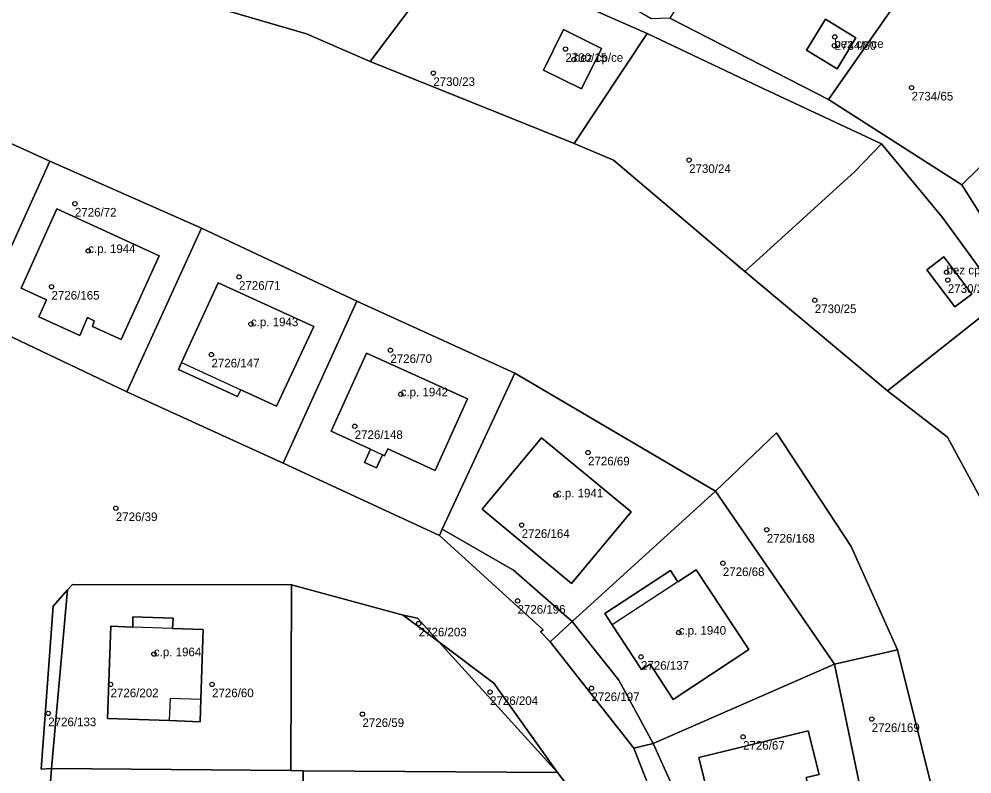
# Model space of a CAD drawing. Extents: x -878211 to -870363, y -1058464 to -1052522.
# Drawn here: x -873093.1 to -872982.4, y -1055612.8 to -1055525.1 of the extents above; entities that cross this region are included whole.
import ezdxf

# ---------------------------------------------------------------- set-up
doc = ezdxf.new("R2010")
doc.units = 0
for name, color, linetype in [('Definiční body', 7, 'Continuous'), ('Polygon budovy', 7, 'Continuous'), ('Polygon parcely', 7, 'Continuous')]:
    doc.layers.add(name, color=color, linetype=linetype)

msp = doc.modelspace()

# ---------------------------------------------------------------- linework, layer by layer
at = {"layer": 'Definiční body'}
for centre in [(-872998.38, -1055527.19994), (-873029.65, -1055528.60994), (-872998.42, -1055528.21994), (-873028.67, -1055529.82994), (-873045, -1055531.39994), (-872989.45, -1055533.08994), (-873015.29, -1055541.50994), (-873086.63, -1055546.56994), (-873085.09, -1055552.04994), (-873067.57, -1055555.07994), (-872985.39, -1055554.52994), (-873089.35, -1055556.21994), (-872985.24, -1055555.43994), (-873000.69, -1055557.78994), (-873066.19, -1055560.54994), (-873070.77, -1055564.09994), (-873049.99, -1055563.58994), (-873048.79, -1055568.69994), (-873054.13, -1055572.41994), (-873027.03, -1055575.47994), (-873030.77, -1055580.43994), (-873081.88, -1055581.94994), (-873034.74, -1055583.89994), (-873006.27, -1055584.44994), (-873011.37, -1055588.33994), (-873035.22, -1055592.70994), (-873046.7, -1055595.33994), (-873016.5, -1055596.38994), (-873077.46, -1055598.88994), (-873020.88, -1055599.21994), (-873082.49, -1055602.40994), (-873070.7, -1055602.40994), (-873026.63, -1055602.85994), (-873038.41, -1055603.30994), (-873089.73, -1055605.77994), (-873053.23, -1055605.86994), (-872994.08, -1055606.43994), (-873009.02, -1055608.50994)]:
    msp.add_circle(centre, 0.25, dxfattribs=at)
at = {"layer": 'Polygon budovy'}
for points in [[(-872999.46, -1055525.15), (-873001.66, -1055528.73), (-872998.08, -1055530.91), (-872995.94, -1055527.32)], [(-873032.2, -1055531.05), (-873027.8, -1055533.24), (-873025.47, -1055528.53), (-873029.89, -1055526.35)], [(-873088.72, -1055547.18), (-873092.87, -1055556.37), (-873089.93, -1055557.74), (-873090.82, -1055559.73), (-873086.07, -1055561.87), (-873085.18, -1055559.79), (-873084.39, -1055560.19), (-873084.6, -1055560.82), (-873081.27, -1055562.34), (-873076.85, -1055552.64)], [(-872985.69, -1055552.74), (-872987.68, -1055554.24), (-872984.42, -1055558.57), (-872982.45, -1055557.08)], [(-873074.25, -1055565.03), (-873067.36, -1055568.18), (-873063.21, -1055570.09), (-873058.9, -1055560.85), (-873070.01, -1055555.77)], [(-873052.28, -1055575.09), (-873050.91, -1055575.73), (-873050.66, -1055575.85), (-873050.27, -1055575.05), (-873044.78, -1055577.56), (-873041.02, -1055569.24), (-873052.76, -1055563.92), (-873056.86, -1055573)], [(-873032.44, -1055573.76), (-873039.34, -1055582.06), (-873028.94, -1055590.68), (-873022.02, -1055582.37)], [(-873016.59, -1055590.49), (-873024.24, -1055595.49), (-873020.81, -1055600.7), (-873019.82, -1055600.05), (-873017.15, -1055604.16), (-873008.37, -1055598.37), (-873014.47, -1055589.09)], [(-873082.47, -1055595.66), (-873082.84, -1055606.37), (-873075.64, -1055606.62), (-873075.54, -1055604.02), (-873072.01, -1055604.14), (-873071.75, -1055596.05), (-873075.29, -1055595.9), (-873079.92, -1055595.75)], [(-873000.2, -1055612.88), (-873001.47, -1055607.8), (-873014.16, -1055610.9), (-873011.84, -1055620.36), (-873005.71, -1055618.88), (-873002.56, -1055618.11), (-873000.61, -1055617.64), (-873001.68, -1055613.24)]]:
    msp.add_lwpolyline(points, close=True, dxfattribs=at)
at = {"layer": 'Polygon parcely'}
for points in [[(-873051.91, -1055450.53), (-873067.57, -1055466.86), (-873079.11, -1055479.84), (-873089.09, -1055490.85), (-873106.55, -1055480.12), (-873113.02, -1055485.1), (-873113.84, -1055484.44), (-873120.07, -1055495.81), (-873124.04, -1055506.1), (-873123.2, -1055506.46), (-873109.82, -1055484.24), (-873091.89, -1055494.17), (-873075.23, -1055501.72), (-873057.95, -1055508.64), (-873042.49, -1055516.97), (-873020.16, -1055526.81), (-873007.18, -1055532.97), (-872992.96, -1055539.61), (-872985.86, -1055548.19), (-872978.91, -1055557.75)], [(-872972.28, -1055562.33), (-872983.61, -1055544.39), (-872999.11, -1055534.47), (-873017.55, -1055525), (-873019.69, -1055525.09), (-873045.23, -1055510.19), (-873032.22, -1055497.03), (-873018.87, -1055484.01), (-873001.52, -1055501.54), (-872986.56, -1055516.49), (-872971.94, -1055532.93)], [(-872978.21, -1055586.79), (-872985.27, -1055573.71), (-872992.23, -1055568.32), (-873008.8, -1055554.46), (-873024.08, -1055541.53), (-873028.63, -1055539.58), (-873052.34, -1055530.04), (-873059.74, -1055526.84), (-873070.64, -1055523.65), (-873085.22, -1055519.44), (-873088.25, -1055518.61), (-873106.42, -1055513.6)], [(-873106.5, -1055533.91), (-873089.54, -1055541.64), (-873071.92, -1055549.42), (-873053.87, -1055557.89), (-873035.54, -1055566.25), (-873012.23, -1055579.95), (-873005.13, -1055573.17), (-872996.48, -1055586.4), (-872991.1, -1055598.4), (-872985.47, -1055620.94)], [(-873020.23, -1055613.59), (-873021.71, -1055609.83), (-873031.44, -1055597.48), (-873032.54, -1055596.3), (-873032.23, -1055596.07), (-873044.29, -1055585.1), (-873062.43, -1055576.71), (-873080.61, -1055568.43), (-873097.95, -1055560.19)], [(-873090.01, -1055621.11), (-873089.36, -1055612.2), (-873090.55, -1055612.27), (-873089.17, -1055593.33), (-873087.49, -1055591.44), (-873086.92, -1055590.8), (-873061.46, -1055590.84), (-873048.49, -1055594.36), (-873046.85, -1055594.72), (-873044.35, -1055597.47), (-873037.97, -1055602.26), (-873030.57, -1055612.63), (-873029.17, -1055614.47)]]:
    msp.add_lwpolyline(points, dxfattribs=at)
for points in [[(-872999.11, -1055534.47), (-872986.56, -1055516.49), (-873001.52, -1055501.54), (-873011.13, -1055514.75), (-873017.55, -1055525)], [(-873057.95, -1055508.64), (-873070.64, -1055523.65), (-873059.74, -1055526.84), (-873052.34, -1055530.04), (-873042.49, -1055516.97)], [(-873028.63, -1055539.58), (-873020.16, -1055526.81), (-873042.49, -1055516.97), (-873052.34, -1055530.04)], [(-872999.11, -1055534.47), (-872983.61, -1055544.39), (-872971.94, -1055532.93), (-872986.56, -1055516.49)], [(-872999.46, -1055525.15), (-872995.94, -1055527.32), (-872998.08, -1055530.91), (-873001.66, -1055528.73)], [(-872999.46, -1055525.15), (-873001.66, -1055528.73), (-872998.08, -1055530.91), (-872995.94, -1055527.32)], [(-873029.89, -1055526.35), (-873032.2, -1055531.05), (-873027.8, -1055533.24), (-873025.47, -1055528.53)], [(-873029.89, -1055526.35), (-873025.47, -1055528.53), (-873027.8, -1055533.24), (-873032.2, -1055531.05)], [(-872992.96, -1055539.61), (-873007.18, -1055532.97), (-873020.16, -1055526.81), (-873028.63, -1055539.58), (-873024.08, -1055541.53), (-873008.8, -1055554.46), (-872996.09, -1055542.86)], [(-872971.94, -1055532.93), (-872983.61, -1055544.39), (-872972.28, -1055562.33), (-872957.42, -1055549.23)], [(-873103.18, -1055552.26), (-873106.56, -1055550.7), (-873109.72, -1055549.28), (-873107.1, -1055543.59), (-873110.25, -1055542.13), (-873114.84, -1055552.28), (-873097.95, -1055560.19), (-873089.54, -1055541.64), (-873106.5, -1055533.91), (-873107.47, -1055536.15), (-873104.04, -1055537.75), (-873104.76, -1055539.13), (-873094.94, -1055543.58), (-873099.62, -1055553.9)], [(-872978.91, -1055557.75), (-872985.86, -1055548.19), (-872992.96, -1055539.61), (-872996.09, -1055542.86), (-873008.8, -1055554.46), (-872992.23, -1055568.32)], [(-873097.95, -1055560.19), (-873080.61, -1055568.43), (-873071.92, -1055549.42), (-873089.54, -1055541.64)], [(-873089.93, -1055557.74), (-873090.82, -1055559.73), (-873086.07, -1055561.87), (-873085.18, -1055559.79), (-873084.39, -1055560.19), (-873084.6, -1055560.82), (-873081.27, -1055562.34), (-873076.85, -1055552.64), (-873088.72, -1055547.18), (-873092.87, -1055556.37)], [(-873089.93, -1055557.74), (-873092.87, -1055556.37), (-873088.72, -1055547.18), (-873076.85, -1055552.64), (-873081.27, -1055562.34), (-873084.6, -1055560.82), (-873084.39, -1055560.19), (-873085.18, -1055559.79), (-873086.07, -1055561.87), (-873090.82, -1055559.73)], [(-873071.92, -1055549.42), (-873080.61, -1055568.43), (-873062.43, -1055576.71), (-873053.87, -1055557.89)], [(-872985.69, -1055552.74), (-872987.68, -1055554.24), (-872984.42, -1055558.57), (-872982.45, -1055557.08)], [(-872985.69, -1055552.74), (-872982.45, -1055557.08), (-872984.42, -1055558.57), (-872987.68, -1055554.24)], [(-873074.6, -1055565.82), (-873067.74, -1055568.97), (-873067.36, -1055568.18), (-873063.21, -1055570.09), (-873058.9, -1055560.85), (-873070.01, -1055555.77), (-873074.25, -1055565.03)], [(-873074.6, -1055565.82), (-873074.25, -1055565.03), (-873070.01, -1055555.77), (-873058.9, -1055560.85), (-873063.21, -1055570.09), (-873067.36, -1055568.18), (-873067.74, -1055568.97)], [(-873043.96, -1055584.38), (-873035.54, -1055566.25), (-873053.87, -1055557.89), (-873062.43, -1055576.71), (-873044.29, -1055585.1)], [(-872992.23, -1055568.32), (-872985.27, -1055573.71), (-872978.21, -1055586.79), (-872977.92, -1055588.86), (-872966.02, -1055585.47), (-872974.32, -1055565.03), (-872978.91, -1055557.75)], [(-873041.02, -1055569.24), (-873044.78, -1055577.56), (-873050.27, -1055575.05), (-873050.66, -1055575.85), (-873050.91, -1055575.73), (-873051.62, -1055577.26), (-873052.99, -1055576.64), (-873052.28, -1055575.09), (-873056.86, -1055573), (-873052.76, -1055563.92)], [(-873041.02, -1055569.24), (-873052.76, -1055563.92), (-873056.86, -1055573), (-873052.28, -1055575.09), (-873052.99, -1055576.64), (-873051.62, -1055577.26), (-873050.91, -1055575.73), (-873050.66, -1055575.85), (-873050.27, -1055575.05), (-873044.78, -1055577.56)], [(-873035.69, -1055589.13), (-873028.86, -1055595.1), (-873012.23, -1055579.95), (-873035.54, -1055566.25), (-873043.96, -1055584.38)], [(-873022.02, -1055582.37), (-873028.94, -1055590.68), (-873039.34, -1055582.06), (-873032.44, -1055573.76)], [(-873022.02, -1055582.37), (-873032.44, -1055573.76), (-873039.34, -1055582.06), (-873028.94, -1055590.68)], [(-872991.1, -1055598.4), (-872996.48, -1055586.4), (-873005.13, -1055573.17), (-873012.23, -1055579.95), (-872998.4, -1055600.07)], [(-873012.23, -1055579.95), (-873028.86, -1055595.1), (-873023.46, -1055601.91), (-873019.48, -1055609.26), (-872998.4, -1055600.07)], [(-873031.44, -1055597.48), (-873028.86, -1055595.1), (-873035.69, -1055589.13), (-873043.96, -1055584.38), (-873044.29, -1055585.1), (-873032.23, -1055596.07), (-873032.54, -1055596.3)], [(-873016.59, -1055590.49), (-873014.47, -1055589.09), (-873008.37, -1055598.37), (-873017.15, -1055604.16), (-873019.82, -1055600.05), (-873020.81, -1055600.7), (-873024.24, -1055595.49), (-873025.09, -1055594.16), (-873017.45, -1055589.19)], [(-873016.59, -1055590.49), (-873017.45, -1055589.19), (-873025.09, -1055594.16), (-873024.24, -1055595.49), (-873020.81, -1055600.7), (-873019.82, -1055600.05), (-873017.15, -1055604.16), (-873008.37, -1055598.37), (-873014.47, -1055589.09)], [(-873087.49, -1055591.44), (-873089.17, -1055593.33), (-873090.55, -1055612.27), (-873089.36, -1055612.2)], [(-873061.46, -1055590.84), (-873086.92, -1055590.8), (-873087.49, -1055591.44), (-873089.36, -1055612.2), (-873061.54, -1055612.42)], [(-873048.49, -1055594.36), (-873061.46, -1055590.84), (-873061.54, -1055612.42), (-873060.11, -1055612.44), (-873030.57, -1055612.63), (-873044.35, -1055597.47)], [(-873071.75, -1055596.05), (-873075.29, -1055595.9), (-873075.23, -1055594.71), (-873079.89, -1055594.55), (-873079.92, -1055595.75), (-873082.47, -1055595.66), (-873082.84, -1055606.37), (-873075.64, -1055606.62), (-873072.1, -1055606.75), (-873072.01, -1055604.14)], [(-873071.75, -1055596.05), (-873072.01, -1055604.14), (-873072.1, -1055606.75), (-873075.64, -1055606.62), (-873082.84, -1055606.37), (-873082.47, -1055595.66), (-873079.92, -1055595.75), (-873079.89, -1055594.55), (-873075.23, -1055594.71), (-873075.29, -1055595.9)], [(-873046.85, -1055594.72), (-873048.49, -1055594.36), (-873044.35, -1055597.47)], [(-873031.44, -1055597.48), (-873021.71, -1055609.83), (-873019.48, -1055609.26), (-873023.46, -1055601.91), (-873028.86, -1055595.1)], [(-873030.57, -1055612.63), (-873037.97, -1055602.26), (-873044.35, -1055597.47)], [(-872985.47, -1055620.94), (-872991.1, -1055598.4), (-872998.4, -1055600.07), (-872993.86, -1055621.86)], [(-872998.4, -1055600.07), (-873019.48, -1055609.26), (-873016.52, -1055615.77), (-873015.61, -1055624.29), (-873011.28, -1055623.97), (-873011.07, -1055623.94), (-873011.84, -1055620.36), (-873014.16, -1055610.9), (-873001.47, -1055607.8), (-873000.2, -1055612.88), (-873001.68, -1055613.24), (-873000.61, -1055617.64), (-873002.56, -1055618.11), (-873005.71, -1055618.88), (-873004.73, -1055623.14), (-873000.85, -1055622.61), (-872993.86, -1055621.86)], [(-873011.84, -1055620.36), (-873005.71, -1055618.88), (-873002.56, -1055618.11), (-873000.61, -1055617.64), (-873001.68, -1055613.24), (-873000.2, -1055612.88), (-873001.47, -1055607.8), (-873014.16, -1055610.9)], [(-873016.52, -1055615.77), (-873019.48, -1055609.26), (-873021.71, -1055609.83), (-873020.23, -1055613.59), (-873018.7, -1055618.67), (-873017.76, -1055624.77), (-873015.62, -1055624.57), (-873015.61, -1055624.29)], [(-873090.01, -1055621.11), (-873083.5, -1055621.15), (-873082.55, -1055621.13), (-873082.54, -1055617.53), (-873081.96, -1055617.55), (-873081.96, -1055617.41), (-873069.63, -1055617.61), (-873069.76, -1055627.39), (-873060.14, -1055627.45), (-873060.11, -1055612.44), (-873061.54, -1055612.42), (-873089.36, -1055612.2)], [(-873030.57, -1055612.63), (-873060.11, -1055612.44), (-873060.14, -1055627.45), (-873046.39, -1055627.53), (-873046.37, -1055621.83), (-873039.87, -1055621.87), (-873039.86, -1055619.87), (-873030.96, -1055619.92), (-873031, -1055627.68), (-873027.14, -1055627.65), (-873027.09, -1055619.94), (-873027.45, -1055618.53), (-873029.17, -1055614.47)]]:
    msp.add_lwpolyline(points, close=True, dxfattribs=at)

# ---------------------------------------------------------------- texts
at = {"layer": 'Definiční body'}
for s, p in [('bez cp/ce', (-872998.42, -1055528.47)), ('2734/50', (-872998.38, -1055528.689)), ('2730/15', (-873029.65, -1055530.099)), ('bez cp/ce', (-873028.67, -1055530.08)), ('2730/23', (-873045, -1055532.889)), ('2734/65', (-872989.45, -1055534.579)), ('2730/24', (-873015.29, -1055542.999)), ('2726/72', (-873086.63, -1055548.059)), ('c.p. 1944', (-873085.09, -1055552.3)), ('bez cp/ce', (-872985.39, -1055554.78)), ('2726/71', (-873067.57, -1055556.569)), ('2730/28', (-872985.24, -1055556.929)), ('2726/165', (-873089.35, -1055557.709)), ('2730/25', (-873000.69, -1055559.279)), ('c.p. 1943', (-873066.19, -1055560.8)), ('2726/147', (-873070.77, -1055565.589)), ('2726/70', (-873049.99, -1055565.079)), ('c.p. 1942', (-873048.79, -1055568.95)), ('2726/148', (-873054.13, -1055573.909)), ('2726/69', (-873027.03, -1055576.969)), ('c.p. 1941', (-873030.77, -1055580.69)), ('2726/39', (-873081.88, -1055583.439)), ('2726/164', (-873034.74, -1055585.389)), ('2726/168', (-873006.27, -1055585.939)), ('2726/68', (-873011.37, -1055589.829)), ('2726/196', (-873035.22, -1055594.199)), ('2726/203', (-873046.7, -1055596.829)), ('c.p. 1940', (-873016.5, -1055596.639)), ('c.p. 1964', (-873077.46, -1055599.139)), ('2726/137', (-873020.88, -1055600.709)), ('2726/202', (-873082.49, -1055603.899)), ('2726/60', (-873070.7, -1055603.899)), ('2726/204', (-873038.41, -1055604.799)), ('2726/197', (-873026.63, -1055604.349)), ('2726/133', (-873089.73, -1055607.269)), ('2726/59', (-873053.23, -1055607.359)), ('2726/169', (-872994.08, -1055607.929)), ('2726/67', (-873009.02, -1055609.999))]:
    msp.add_text(s, height=0.999996, dxfattribs=at).set_placement(p)

doc.saveas('drawing.dxf')
